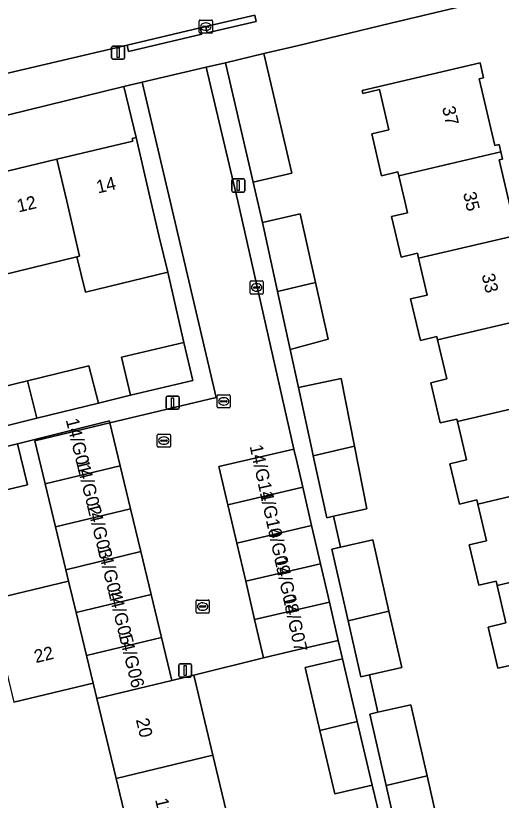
# Model space of a CAD drawing. Extents: x 162026 to 163502, y 387295 to 388169.
# Drawn here: x 162978.4 to 163015.7, y 387704.1 to 387764.2 of the extents above; entities that cross this region are included whole.
import ezdxf

# ---------------------------------------------------------------- set-up
doc = ezdxf.new("R2010")
doc.units = 0
for name, color, linetype in [('IMGEO_Erf', 7, 'Continuous'), ('IMGEO_Kolk', 7, 'Continuous'), ('IMGEO_Lichtmast', 7, 'Continuous'), ('IMGEO_Muur', 7, 'Continuous'), ('IMGEO_Pand', 7, 'Continuous'), ('IMGEO_Pand_nummerreeks', 7, 'Continuous'), ('IMGEO_Rijbaan_lokaal_open', 7, 'Continuous'), ('IMGEO_Rioolput', 7, 'Continuous'), ('IMGEO_Voetpad_open', 7, 'Continuous')]:
    doc.layers.add(name, color=color, linetype=linetype)

msp = doc.modelspace()

# ---------------------------------------------------------------- linework, layer by layer
at = {"layer": 'IMGEO_Erf'}
for points in [[(163014.078, 387765.286), (163007.185, 387763.637), (163000, 387761.919), (162997.459, 387761.311), (162999.592, 387752.162), (162996.641, 387751.474), (162997.341, 387748.377), (163000.243, 387749.037), (163001.417, 387743.78), (163002.387, 387739.439), (162999.484, 387738.648), (163000.111, 387735.746), (163003.376, 387736.438), (163004.404, 387731.257), (163005.355, 387726.462), (163002.792, 387725.877), (163003.333, 387723.507), (163005.809, 387724.069), (163007.044, 387718.62), (163008.021, 387714.308), (163005.547, 387713.748), (163006.198, 387710.877), (163008.722, 387711.45), (163009.957, 387706.001), (163010.934, 387701.689)], [(163016.664, 387714.536), (163015.381, 387714.235), (163014.638, 387717.39), (163016, 387717.71), (163015.326, 387720.571), (163015.247, 387720.907), (163013.92, 387720.594), (163013.19, 387723.694), (163014.503, 387724.003), (163013.84, 387726.819), (163013.767, 387727.13), (163012.435, 387726.816), (163011.711, 387729.892), (163012.986, 387730.193), (163012.294, 387733.128), (163012.247, 387733.329), (163010.972, 387733.029), (163010.248, 387736.107), (163011.471, 387736.394), (163010.766, 387739.387), (163010.707, 387739.639), (163009.446, 387739.343), (163008.698, 387742.521), (163009.976, 387742.822), (163009.313, 387745.638), (163009.222, 387746.023), (163007.969, 387745.727), (163007.237, 387748.838), (163008.453, 387749.124), (163008.247, 387750), (163007.788, 387751.948), (163007.717, 387752.248), (163006.472, 387751.955), (163005.717, 387755.162), (163007.042, 387755.473), (163006.316, 387758.556), (163005.037, 387758.255), (163004.984, 387758.48), (163014.021, 387760.608), (163014.292, 387759.458), (163013.954, 387759.378), (163015.156, 387754.275), (163015.477, 387754.35), (163015.609, 387753.79), (163015.741, 387753.229), (163015.477, 387753.167), (163016.223, 387750)], [(162975.635, 387751.795), (162981.601, 387753.217), (162987.415, 387754.603), (162987.364, 387754.818), (162987.663, 387754.889), (162986.719, 387758.793), (162971.939, 387755.181)], [(162974.288, 387735.026), (162979.346, 387736.257), (162984.036, 387737.397), (162984.774, 387734.552), (162987.236, 387735.152), (162986.549, 387738.073), (162991.323, 387739.196), (162990.096, 387744.581), (162983.781, 387743.036), (162983.117, 387745.748), (162977.368, 387744.34)], [(162976.407, 387719.453), (162982.488, 387720.913), (162982.278, 387721.787), (162981.488, 387725.075), (162980.699, 387728.363), (162979.909, 387731.651), (162985.663, 387733.033), (162985.627, 387733.183), (162978.589, 387731.433), (162979.338, 387728.293), (162974.466, 387727.132)], [(163006.341, 387702.858), (163005.753, 387705.295), (163002.892, 387704.623), (163001.754, 387709.464), (163000.619, 387714.29), (163003.48, 387714.961), (163003.161, 387716.377), (163000, 387715.641), (162997.425, 387715.042), (162992.079, 387713.713), (162993.551, 387707.585), (162994.988, 387701.601)], [(162986.134, 387705.8), (162984.663, 387711.926), (162984.382, 387713.096), (162978.288, 387711.633)], [(162991.446, 387675.234), (162993.355, 387675.736), (162991.883, 387681.865), (162990.446, 387687.849), (162989.009, 387693.832), (162987.572, 387699.816), (162986.134, 387705.8)]]:
    msp.add_lwpolyline(points, dxfattribs=at)
at = {"layer": 'IMGEO_Kolk'}
for p, q in [((162992.585, 387763.884), (162993.437, 387763.884)), ((162992.51, 387762.958), (162992.51, 387763.81)), ((162992.769, 387763.378), (162992.769, 387763.39)), ((162993.207, 387763.341), (162992.809, 387763.341)), ((162992.812, 387763.427), (162993.21, 387763.427)), ((162992.998, 387763.664), (162993.023, 387763.664)), ((162993.253, 387763.39), (162993.253, 387763.378)), ((162993.511, 387763.81), (162993.511, 387762.958)), ((162993.437, 387762.884), (162992.585, 387762.884)), ((162993.021, 387763.104), (162992.996, 387763.104)), ((162996.404, 387742.976), (162996.404, 387743.828)), ((162996.479, 387743.902), (162997.331, 387743.902)), ((162996.663, 387743.396), (162996.663, 387743.408)), ((162996.706, 387743.445), (162997.104, 387743.445)), ((162996.892, 387743.682), (162996.917, 387743.682)), ((162997.147, 387743.408), (162997.147, 387743.396)), ((162997.405, 387743.828), (162997.405, 387742.976)), ((162997.331, 387742.902), (162996.479, 387742.902)), ((162997.101, 387743.359), (162996.703, 387743.359)), ((162996.915, 387743.122), (162996.89, 387743.122)), ((162989.293, 387731.248), (162989.293, 387732.1)), ((162989.368, 387732.174), (162990.22, 387732.174)), ((162990.294, 387732.1), (162990.294, 387731.248)), ((162989.552, 387731.668), (162989.552, 387731.68)), ((162989.99, 387731.631), (162989.592, 387731.631)), ((162989.595, 387731.717), (162989.993, 387731.717)), ((162989.804, 387731.394), (162989.779, 387731.394)), ((162989.781, 387731.954), (162989.806, 387731.954)), ((162990.036, 387731.68), (162990.036, 387731.668)), ((162990.22, 387731.174), (162989.368, 387731.174)), ((162992.262, 387718.542), (162992.262, 387719.394)), ((162992.337, 387719.468), (162993.189, 387719.468)), ((162993.263, 387719.394), (162993.263, 387718.542)), ((162992.521, 387718.962), (162992.521, 387718.974)), ((162992.959, 387718.925), (162992.561, 387718.925)), ((162992.564, 387719.011), (162992.962, 387719.011)), ((162992.75, 387719.248), (162992.775, 387719.248)), ((162993.005, 387718.974), (162993.005, 387718.962)), ((162993.189, 387718.468), (162992.337, 387718.468)), ((162992.773, 387718.688), (162992.748, 387718.688))]:
    msp.add_line(p, q, dxfattribs=at)
for points in [[(162992.585, 387763.884), (162993.437, 387763.884)], [(162992.51, 387762.958), (162992.51, 387763.81)], [(162993.511, 387763.81), (162993.511, 387762.958)], [(162993.437, 387762.884), (162992.585, 387762.884)], [(162996.404, 387742.976), (162996.404, 387743.828)], [(162996.479, 387743.902), (162997.331, 387743.902)], [(162997.405, 387743.828), (162997.405, 387742.976)], [(162997.331, 387742.902), (162996.479, 387742.902)], [(162989.293, 387731.248), (162989.293, 387732.1)], [(162989.368, 387732.174), (162990.22, 387732.174)], [(162990.294, 387732.1), (162990.294, 387731.248)], [(162990.22, 387731.174), (162989.368, 387731.174)], [(162992.262, 387718.542), (162992.262, 387719.394)], [(162992.337, 387719.468), (162993.189, 387719.468)], [(162993.263, 387719.394), (162993.263, 387718.542)], [(162993.189, 387718.468), (162992.337, 387718.468)]]:
    msp.add_lwpolyline(points, dxfattribs=at)
for centre, radius, start, end in [((162992.587, 387763.808), 0.0765, 91.55205, 178.44795), ((162992.587, 387763.808), 0.0765, 91.55205, 178.44795), ((162993.435, 387763.808), 0.0765, 1.55205, 88.44795), ((162993.435, 387763.808), 0.0765, 1.55205, 88.44795), ((162992.809, 387763.387), 0.0403, 85.87752, 175.75265), ((162992.806, 387763.377), 0.0366, 178.93798, 274.71019), ((162993.21, 387763.384), 0.043, 264.86636, 352.45326), ((162993.214, 387763.389), 0.0386, 1.73085, 96.63898), ((162992.587, 387762.96), 0.0765, 181.55205, 268.44795), ((162992.587, 387762.96), 0.0765, 181.55205, 268.44795), ((162993.435, 387762.96), 0.0765, 271.55205, 358.44795), ((162993.435, 387762.96), 0.0765, 271.55205, 358.44795), ((162996.481, 387743.826), 0.0765, 91.55205, 178.44795), ((162996.481, 387743.826), 0.0765, 91.55205, 178.44795), ((162996.703, 387743.405), 0.0403, 85.87752, 175.75265), ((162996.7, 387743.395), 0.0366, 178.93798, 274.71019), ((162997.104, 387743.402), 0.043, 264.86636, 352.45326), ((162997.108, 387743.407), 0.0386, 1.73085, 96.63898), ((162997.329, 387743.826), 0.0765, 1.55205, 88.44795), ((162997.329, 387743.826), 0.0765, 1.55205, 88.44795), ((162996.481, 387742.978), 0.0765, 181.55205, 268.44795), ((162996.481, 387742.978), 0.0765, 181.55205, 268.44795), ((162997.329, 387742.978), 0.0765, 271.55205, 358.44795), ((162997.329, 387742.978), 0.0765, 271.55205, 358.44795), ((162989.37, 387732.098), 0.0765, 91.55205, 178.44795), ((162989.37, 387732.098), 0.0765, 91.55205, 178.44795), ((162990.218, 387732.098), 0.0765, 1.55205, 88.44795), ((162990.218, 387732.098), 0.0765, 1.55205, 88.44795), ((162989.592, 387731.677), 0.0403, 85.87752, 175.75265), ((162989.589, 387731.667), 0.0366, 178.93798, 274.71019), ((162989.993, 387731.674), 0.043, 264.86636, 352.45326), ((162989.997, 387731.679), 0.0386, 1.73085, 96.63898), ((162989.37, 387731.25), 0.0765, 181.55205, 268.44795), ((162989.37, 387731.25), 0.0765, 181.55205, 268.44795), ((162990.218, 387731.25), 0.0765, 271.55205, 358.44795), ((162990.218, 387731.25), 0.0765, 271.55205, 358.44795), ((162992.339, 387719.392), 0.0765, 91.55205, 178.44795), ((162992.339, 387719.392), 0.0765, 91.55205, 178.44795), ((162993.187, 387719.392), 0.0765, 1.55205, 88.44795), ((162993.187, 387719.392), 0.0765, 1.55205, 88.44795), ((162992.561, 387718.971), 0.0403, 85.87752, 175.75265), ((162992.558, 387718.961), 0.0366, 178.93798, 274.71019), ((162992.962, 387718.968), 0.043, 264.86636, 352.45326), ((162992.966, 387718.973), 0.0386, 1.73085, 96.63898), ((162992.339, 387718.544), 0.0765, 181.55205, 268.44795), ((162992.339, 387718.544), 0.0765, 181.55205, 268.44795), ((162993.187, 387718.544), 0.0765, 271.55205, 358.44795), ((162993.187, 387718.544), 0.0765, 271.55205, 358.44795)]:
    msp.add_arc(centre, radius, start, end, dxfattribs=at)
for centre, major_axis, ratio, start_param, end_param in [((162992.997, 387763.384), (-0.387, 0.002), 0.722429, 4.712389, 7.853982), ((162993.022, 387763.384), (-0.39, 0.002), 0.717154, 1.570796, 4.712389), ((162996.891, 387743.402), (-0.387, 0.002), 0.722429, 4.712389, 7.853982), ((162996.916, 387743.402), (-0.39, 0.002), 0.717154, 1.570796, 4.712389), ((162989.78, 387731.674), (-0.387, 0.002), 0.722429, 4.712389, 7.853982), ((162989.805, 387731.674), (-0.39, 0.002), 0.717154, 1.570796, 4.712389), ((162992.749, 387718.968), (-0.387, 0.002), 0.722429, 4.712389, 7.853982), ((162992.774, 387718.968), (-0.39, 0.002), 0.717154, 1.570796, 4.712389)]:
    msp.add_ellipse(centre, major_axis=major_axis, ratio=ratio, start_param=start_param, end_param=end_param, dxfattribs=at)
at = {"layer": 'IMGEO_Lichtmast'}
for p, q in [((162985.792, 387760.982), (162985.792, 387761.782)), ((162985.792, 387761.782), (162985.792, 387760.982)), ((162985.892, 387761.882), (162986.682, 387761.882)), ((162986.682, 387761.882), (162985.892, 387761.882)), ((162986.782, 387761.782), (162986.782, 387760.982)), ((162986.782, 387760.982), (162986.782, 387761.782)), ((162986.682, 387760.882), (162985.892, 387760.882)), ((162985.892, 387760.882), (162986.682, 387760.882)), ((162995.002, 387750.811), (162995.002, 387751.611)), ((162995.002, 387751.611), (162995.002, 387750.811)), ((162995.102, 387751.711), (162995.892, 387751.711)), ((162995.892, 387751.711), (162995.102, 387751.711)), ((162995.992, 387751.611), (162995.992, 387750.811)), ((162995.992, 387750.811), (162995.992, 387751.611)), ((162995.892, 387750.711), (162995.102, 387750.711)), ((162995.102, 387750.711), (162995.892, 387750.711)), ((162989.969, 387734.178), (162989.969, 387734.978)), ((162989.969, 387734.978), (162989.969, 387734.178)), ((162990.069, 387735.078), (162990.859, 387735.078)), ((162990.859, 387735.078), (162990.069, 387735.078)), ((162990.959, 387734.978), (162990.959, 387734.178)), ((162990.959, 387734.178), (162990.959, 387734.978)), ((162990.859, 387734.078), (162990.069, 387734.078)), ((162990.069, 387734.078), (162990.859, 387734.078)), ((162991.032, 387714.571), (162991.822, 387714.571)), ((162991.822, 387714.571), (162991.032, 387714.571)), ((162990.932, 387713.671), (162990.932, 387714.471)), ((162990.932, 387714.471), (162990.932, 387713.671)), ((162991.922, 387714.471), (162991.922, 387713.671)), ((162991.922, 387713.671), (162991.922, 387714.471)), ((162991.822, 387713.571), (162991.032, 387713.571)), ((162991.032, 387713.571), (162991.822, 387713.571))]:
    msp.add_line(p, q, dxfattribs=at)
for points in [[(162986.212, 387761.757), (162986.362, 387761.757), (162986.362, 387761.007), (162986.212, 387761.007), (162986.212, 387761.757)], [(162995.422, 387751.586), (162995.572, 387751.586), (162995.572, 387750.836), (162995.422, 387750.836), (162995.422, 387751.586)], [(162990.389, 387734.953), (162990.539, 387734.953), (162990.539, 387734.203), (162990.389, 387734.203), (162990.389, 387734.953)], [(162991.352, 387714.446), (162991.502, 387714.446), (162991.502, 387713.696), (162991.352, 387713.696), (162991.352, 387714.446)]]:
    msp.add_lwpolyline(points, dxfattribs=at)
for centre, start, end in [((162985.892, 387761.782), 90, 180), ((162985.892, 387761.782), 90, 180), ((162986.682, 387761.782), 0, 90), ((162986.682, 387761.782), 360, 90), ((162985.892, 387760.982), 180, 270), ((162985.892, 387760.982), 180, 270), ((162986.682, 387760.982), 270, 0), ((162986.682, 387760.982), 270, 0), ((162995.102, 387751.611), 90, 180), ((162995.102, 387751.611), 90, 180), ((162995.892, 387751.611), 0, 90), ((162995.892, 387751.611), 360, 90), ((162995.102, 387750.811), 180, 270), ((162995.102, 387750.811), 180, 270), ((162995.892, 387750.811), 270, 0), ((162995.892, 387750.811), 270, 0), ((162990.069, 387734.978), 90, 180), ((162990.069, 387734.978), 90, 180), ((162990.859, 387734.978), 0, 90), ((162990.859, 387734.978), 360, 90), ((162990.069, 387734.178), 180, 270), ((162990.069, 387734.178), 180, 270), ((162990.859, 387734.178), 270, 0), ((162990.859, 387734.178), 270, 0), ((162991.032, 387714.471), 90, 180), ((162991.032, 387714.471), 90, 180), ((162991.822, 387714.471), 0, 90), ((162991.822, 387714.471), 360, 90), ((162991.032, 387713.671), 180, 270), ((162991.032, 387713.671), 180, 270), ((162991.822, 387713.671), 270, 0), ((162991.822, 387713.671), 270, 0)]:
    msp.add_arc(centre, 0.1, start, end, dxfattribs=at)
at = {"layer": 'IMGEO_Muur'}
for points in [[(162997.459, 387761.311), (163007.185, 387763.637)], [(162992.079, 387713.713), (162997.425, 387715.042)]]:
    msp.add_lwpolyline(points, dxfattribs=at)
at = {"layer": 'IMGEO_Pand'}
for points in [[(162994.511, 387760.61), (162996.641, 387751.474), (162999.592, 387752.162), (162997.459, 387761.311)], [(163015.609, 387753.79), (163015.477, 387754.35), (163015.156, 387754.275), (163013.954, 387759.378), (163014.292, 387759.458), (163014.021, 387760.608), (163004.984, 387758.48), (163005.037, 387758.255), (163006.316, 387758.556), (163007.042, 387755.473), (163005.717, 387755.162), (163006.472, 387751.955), (163007.717, 387752.248), (163007.788, 387751.948)], [(162987.663, 387754.889), (162987.364, 387754.818), (162987.415, 387754.603), (162981.601, 387753.217), (162982.35, 387750), (162983.327, 387745.799), (162983.117, 387745.748), (162983.781, 387743.036), (162990.096, 387744.581), (162989.432, 387747.293), (162988.802, 387750)], [(163007.788, 387751.948), (163008.247, 387750), (163008.453, 387749.124), (163007.237, 387748.838), (163007.969, 387745.727), (163009.222, 387746.023), (163009.313, 387745.638), (163017.087, 387747.47), (163016.959, 387748.013), (163016.705, 387747.953), (163016.223, 387750), (163015.477, 387753.167), (163015.741, 387753.229), (163015.609, 387753.79)], [(162982.35, 387750), (162981.601, 387753.217), (162975.635, 387751.795), (162976.053, 387750), (162977.368, 387744.34), (162983.117, 387745.748), (162983.327, 387745.799)], [(162998.496, 387743.089), (163001.417, 387743.78), (163000.243, 387749.037), (162997.341, 387748.377)], [(163018.613, 387741.235), (163018.477, 387741.814), (163018.163, 387741.74), (163016.956, 387746.865), (163017.216, 387746.926), (163017.087, 387747.47), (163009.313, 387745.638), (163009.976, 387742.822), (163008.698, 387742.521), (163009.446, 387739.343), (163010.707, 387739.639), (163010.766, 387739.387)], [(163001.417, 387743.78), (162998.496, 387743.089), (162999.484, 387738.648), (163002.387, 387739.439)], [(163020.075, 387734.96), (163019.93, 387735.577), (163019.663, 387735.514), (163018.468, 387740.588), (163018.75, 387740.654), (163018.613, 387741.235), (163010.766, 387739.387), (163011.471, 387736.394), (163010.248, 387736.107), (163010.972, 387733.029), (163012.247, 387733.329), (163012.294, 387733.128)], [(162992.01, 387736.275), (162991.323, 387739.196), (162986.549, 387738.073), (162987.236, 387735.152)], [(162980.048, 387733.39), (162984.774, 387734.552), (162984.036, 387737.397), (162979.346, 387736.257)], [(162979.346, 387736.257), (162974.288, 387735.026), (162975.026, 387732.155), (162980.048, 387733.39)], [(163001.121, 387731.027), (163001.231, 387730.509), (163004.404, 387731.257), (163003.376, 387736.438), (163000.111, 387735.746)], [(163021.577, 387728.642), (163021.455, 387729.158), (163021.193, 387729.096), (163019.97, 387734.288), (163020.219, 387734.347), (163020.075, 387734.96), (163012.294, 387733.128), (163012.986, 387730.193), (163011.711, 387729.892), (163012.435, 387726.816), (163013.767, 387727.13), (163013.84, 387726.819)], [(162979.909, 387731.651), (162980.699, 387728.363), (162986.452, 387729.749), (162985.663, 387733.033)], [(162978.589, 387731.433), (162973.717, 387730.271), (162974.466, 387727.132), (162979.338, 387728.293)], [(162994.018, 387729.692), (162994.699, 387726.763), (163000.435, 387728.097), (163000, 387729.969), (162999.754, 387731.027)], [(163004.404, 387731.257), (163001.231, 387730.509), (163002.271, 387725.758), (163002.792, 387725.877), (163005.355, 387726.462)], [(162981.488, 387725.075), (162987.241, 387726.461), (162986.452, 387729.749), (162980.699, 387728.363)], [(163023.014, 387722.382), (163022.884, 387722.936), (163022.661, 387722.884), (163021.442, 387728.066), (163021.698, 387728.126), (163021.577, 387728.642), (163013.84, 387726.819), (163014.503, 387724.003), (163013.19, 387723.694), (163013.92, 387720.594), (163015.247, 387720.907), (163015.326, 387720.571)], [(162995.381, 387723.833), (163001.117, 387725.167), (163000.435, 387728.097), (162994.699, 387726.763)], [(162982.278, 387721.787), (162988.031, 387723.173), (162987.241, 387726.461), (162981.488, 387725.075)], [(162996.062, 387720.903), (163001.798, 387722.237), (163001.117, 387725.167), (162995.381, 387723.833)], [(163005.809, 387724.069), (163003.333, 387723.507), (163002.666, 387723.356), (163003.907, 387717.881), (163007.044, 387718.62)], [(162982.488, 387720.913), (162983.073, 387718.5), (162988.821, 387719.885), (162988.031, 387723.173), (162982.278, 387721.787)], [(163015.326, 387720.571), (163016, 387717.71), (163014.638, 387717.39), (163015.381, 387714.235), (163016.664, 387714.536), (163016.727, 387714.268), (163024.462, 387716.09), (163024.335, 387716.631), (163024.151, 387716.588), (163022.929, 387721.778), (163023.144, 387721.829), (163023.014, 387722.382)], [(162996.743, 387717.973), (163002.48, 387719.307), (163001.798, 387722.237), (162996.062, 387720.903)], [(162982.488, 387720.913), (162976.407, 387719.453), (162978.288, 387711.633), (162984.382, 387713.096), (162983.869, 387715.213), (162983.073, 387718.5)], [(162988.821, 387719.885), (162983.073, 387718.5), (162983.869, 387715.213), (162989.611, 387716.597)], [(162997.425, 387715.042), (163000, 387715.641), (163003.161, 387716.377), (163002.48, 387719.307), (162996.743, 387717.973)], [(163007.044, 387718.62), (163003.907, 387717.881), (163004.878, 387713.596), (163005.547, 387713.748), (163008.021, 387714.308)], [(162989.611, 387716.597), (162983.869, 387715.213), (162984.382, 387713.096), (162984.663, 387711.926), (162990.4, 387713.31)], [(163004.611, 387710.152), (163003.48, 387714.961), (163000.619, 387714.29), (163001.754, 387709.464)], [(162990.4, 387713.31), (162984.663, 387711.926), (162986.134, 387705.8), (162993.551, 387707.585), (162992.079, 387713.713)], [(163008.722, 387711.45), (163006.198, 387710.877), (163005.579, 387710.737), (163006.82, 387705.262), (163009.957, 387706.001)], [(163001.754, 387709.464), (163002.892, 387704.623), (163005.753, 387705.295), (163004.611, 387710.152)], [(162994.988, 387701.601), (162993.551, 387707.585), (162986.134, 387705.8), (162987.572, 387699.816)], [(163009.957, 387706.001), (163006.82, 387705.262), (163007.791, 387700.977), (163008.412, 387701.118), (163010.934, 387701.689)]]:
    msp.add_lwpolyline(points, close=True, dxfattribs=at)
at = {"layer": 'IMGEO_Rijbaan_lokaal_open'}
msp.add_lwpolyline([(162911.453, 387766.405), (162911.219, 387759.305), (162912.611, 387759.292), (162917.363, 387759.156), (162965.903, 387757.782), (162967.991, 387757.95), (162970.572, 387758.219), (162972.903, 387758.666), (162986.972, 387761.962), (162992.579, 387763.276), (162993.011, 387763.383), (162996.761, 387764.258)], dxfattribs=at)
msp.add_lwpolyline([(162997.425, 387715.042), (162996.743, 387717.973), (162996.062, 387720.903), (162995.381, 387723.833), (162994.699, 387726.763), (162994.018, 387729.692), (162999.754, 387731.027), (162995.456, 387750), (162993.023, 387760.262), (162988.128, 387759.121), (162990.271, 387750), (162993.797, 387734.988), (162985.663, 387733.033), (162986.452, 387729.749), (162987.241, 387726.461), (162988.031, 387723.173), (162988.821, 387719.885), (162989.611, 387716.597), (162990.4, 387713.31), (162992.079, 387713.713)], close=True, dxfattribs=at)
at = {"layer": 'IMGEO_Rioolput'}
for p, q in [((162993.882, 387734.254), (162993.882, 387735.106)), ((162993.957, 387735.18), (162994.809, 387735.18)), ((162994.883, 387735.106), (162994.883, 387734.254)), ((162994.141, 387734.674), (162994.141, 387734.686)), ((162994.579, 387734.637), (162994.181, 387734.637)), ((162994.184, 387734.723), (162994.582, 387734.723)), ((162994.393, 387734.4), (162994.368, 387734.4)), ((162994.37, 387734.96), (162994.395, 387734.96)), ((162994.625, 387734.686), (162994.625, 387734.674)), ((162994.809, 387734.18), (162993.957, 387734.18))]:
    msp.add_line(p, q, dxfattribs=at)
for points in [[(162993.882, 387734.254), (162993.882, 387735.106)], [(162993.957, 387735.18), (162994.809, 387735.18)], [(162994.883, 387735.106), (162994.883, 387734.254)], [(162994.809, 387734.18), (162993.957, 387734.18)]]:
    msp.add_lwpolyline(points, dxfattribs=at)
for centre, radius, start, end in [((162993.959, 387735.104), 0.0765, 91.55205, 178.44795), ((162993.959, 387735.104), 0.0765, 91.55205, 178.44795), ((162994.807, 387735.104), 0.0765, 1.55205, 88.44795), ((162994.807, 387735.104), 0.0765, 1.55205, 88.44795), ((162994.181, 387734.683), 0.0403, 85.87752, 175.75265), ((162994.178, 387734.673), 0.0366, 178.93798, 274.71019), ((162994.582, 387734.68), 0.043, 264.86636, 352.45326), ((162994.586, 387734.685), 0.0386, 1.73085, 96.63898), ((162993.959, 387734.256), 0.0765, 181.55205, 268.44795), ((162993.959, 387734.256), 0.0765, 181.55205, 268.44795), ((162994.807, 387734.256), 0.0765, 271.55205, 358.44795), ((162994.807, 387734.256), 0.0765, 271.55205, 358.44795)]:
    msp.add_arc(centre, radius, start, end, dxfattribs=at)
for centre, major_axis, ratio, start_param, end_param in [((162994.369, 387734.68), (-0.387, 0.002), 0.722429, 4.712389, 7.853982), ((162994.394, 387734.68), (-0.39, 0.002), 0.717154, 1.570796, 4.712389)]:
    msp.add_ellipse(centre, major_axis=major_axis, ratio=ratio, start_param=start_param, end_param=end_param, dxfattribs=at)
at = {"layer": 'IMGEO_Voetpad_open'}
for points in [[(162911.805, 387756.221), (162939.51, 387755.425), (162939.563, 387755.422), (162942.911, 387755.337), (162967.425, 387754.702), (162968.943, 387754.727), (162970.454, 387754.887), (162971.939, 387755.181), (162986.719, 387758.793), (162988.128, 387759.121), (162993.023, 387760.262), (162994.511, 387760.61), (162997.459, 387761.311), (163000, 387761.919), (163007.185, 387763.637), (163014.078, 387765.286)], [(162996.761, 387764.258), (162996.874, 387763.772), (162993.124, 387762.897), (162993.011, 387763.383), (162992.579, 387763.276), (162992.695, 387762.795), (162987.088, 387761.48), (162986.972, 387761.962), (162972.903, 387758.666), (162970.572, 387758.219), (162967.991, 387757.95), (162965.903, 387757.782), (162917.363, 387759.156)], [(163007.791, 387700.977), (163006.82, 387705.262), (163005.579, 387710.737), (163006.198, 387710.877), (163005.547, 387713.748), (163004.878, 387713.596), (163003.907, 387717.881), (163002.666, 387723.356), (163003.333, 387723.507), (163002.792, 387725.877), (163002.271, 387725.758), (163001.231, 387730.509), (163001.121, 387731.027), (163000.111, 387735.746), (162999.484, 387738.648), (162998.496, 387743.089), (162997.341, 387748.377), (162996.641, 387751.474), (162994.511, 387760.61), (162993.023, 387760.262), (162995.456, 387750), (162999.754, 387731.027), (163000, 387729.969), (163000.435, 387728.097), (163001.117, 387725.167), (163001.798, 387722.237), (163002.48, 387719.307), (163003.161, 387716.377), (163003.48, 387714.961), (163004.611, 387710.152), (163005.753, 387705.295), (163006.341, 387702.858)], [(162973.717, 387730.271), (162978.589, 387731.433), (162985.627, 387733.183), (162985.663, 387733.033), (162993.797, 387734.988), (162990.271, 387750), (162988.128, 387759.121), (162986.719, 387758.793), (162987.663, 387754.889), (162988.802, 387750), (162989.432, 387747.293), (162990.096, 387744.581), (162991.323, 387739.196), (162992.01, 387736.275), (162987.236, 387735.152), (162984.774, 387734.552), (162980.048, 387733.39), (162975.026, 387732.155)]]:
    msp.add_lwpolyline(points, dxfattribs=at)
for points in [[(162996.761, 387764.258), (162993.011, 387763.383), (162993.124, 387762.897), (162996.874, 387763.772)], [(162986.972, 387761.962), (162987.088, 387761.48), (162992.695, 387762.795), (162992.579, 387763.276)]]:
    msp.add_lwpolyline(points, close=True, dxfattribs=at)

# ---------------------------------------------------------------- texts
at = {"layer": 'IMGEO_Pand_nummerreeks'}
for s, rotation, p in [('37', 283.25429, (163011.104, 387757.175)), ('14', 13.40721, (162984.747, 387750.595)), ('35', 283.25277, (163012.71, 387750.614)), ('12', 13.40721, (162978.66, 387749.144)), ('33', 283.3397, (163014.137, 387744.351)), ('14/G01', 283.86547, (162982.271, 387733.258)), ('14/G11', 282.39967, (162996.359, 387731.251)), ('14/G02', 283.86547, (162983.056, 387730.079)), ('14/G10', 282.39967, (162996.982, 387728.418)), ('14/G03', 283.86547, (162983.87, 387726.781)), ('14/G09', 282.39967, (162997.607, 387725.576)), ('14/G04', 283.86547, (162984.682, 387723.49)), ('14/G08', 282.39967, (162998.254, 387722.633)), ('14/G05', 283.86547, (162985.495, 387720.198)), ('14/G07', 282.39967, (162998.899, 387719.698)), ('14/G06', 283.86547, (162986.307, 387716.906)), ('22', 13.50353, (162979.985, 387714.632)), ('20', 283.50831, (162987.643, 387710.299)), ('18', 283.50831, (162989.113, 387704.179))]:
    msp.add_text(s, height=1, rotation=rotation, dxfattribs=at).set_placement(p)

doc.saveas('drawing.dxf')
